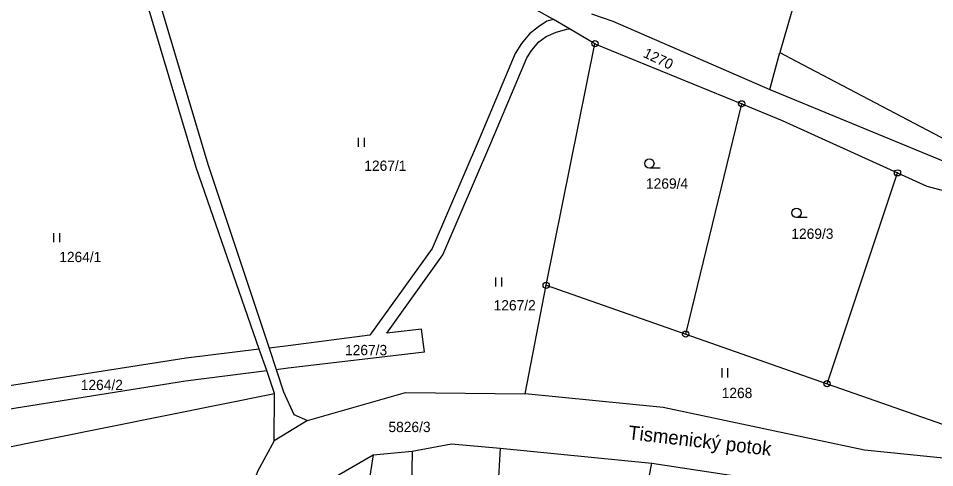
# Model space of a CAD drawing. Extents: x -737240 to -735272, y -1119606 to -1117878.
# Drawn here: x -736047.5 to -735896.2, y -1119244 to -1119169.8 of the extents above; entities that cross this region are included whole.
import ezdxf

# ---------------------------------------------------------------- set-up
doc = ezdxf.new("R2010")
doc.units = 0
for name, color, linetype in [('Level 1', 7, 'Continuous'), ('Level 15', 7, 'Continuous'), ('Level 18', 7, 'Continuous'), ('Level 25', 7, 'Continuous')]:
    doc.layers.add(name, color=color, linetype=linetype)

msp = doc.modelspace()

# ---------------------------------------------------------------- linework, layer by layer
at = {"layer": 'Level 1'}
for p, q in [((-735956.5, -1119171.53), (-735959.16, -1119169.98)), ((-735952.3, -1119173.96), (-735956.5, -1119171.53)), ((-735960.35, -1119213.9), (-735952.3, -1119173.96)), ((-735952.3, -1119173.96), (-735928.06, -1119183.89)), ((-735923.41, -1119181.53), (-735921.76, -1119175.42)), ((-735937.31, -1119221.97), (-735928.06, -1119183.89)), ((-735913.97, -1119230.16), (-735902.33, -1119195.31)), ((-735963.81, -1119231.84), (-735960.35, -1119213.9)), ((-735960.35, -1119213.9), (-735937.31, -1119221.97)), ((-735937.31, -1119221.97), (-735913.97, -1119230.16)), ((-736006.5, -1119228), (-736007.72, -1119224.48)), ((-736006.11, -1119224.28), (-736004.94, -1119227.8)), ((-736005.19, -1119231.79), (-736006.5, -1119228)), ((-735913.97, -1119230.16), (-735891.21, -1119238.14)), ((-736005.28, -1119239.62), (-736005.19, -1119231.79)), ((-735999.77, -1119236.25), (-736005.28, -1119239.62)), ((-735988.91, -1119241.9), (-735992.4, -1119263.34)), ((-735988.91, -1119241.9), (-735982.47, -1119241.31)), ((-735982.47, -1119241.31), (-735982.68, -1119255.51)), ((-735967.92, -1119240.79), (-735968.69, -1119253.86)), ((-735967.92, -1119240.79), (-735942.89, -1119243.29)), ((-735945.24, -1119255.42), (-735942.89, -1119243.29)), ((-735942.89, -1119243.29), (-735925.91, -1119245.9))]:
    msp.add_line(p, q, dxfattribs=at)
for points in [[(-736007.72, -1119224.48), (-736018.14, -1119194.43), (-736031.37, -1119150.11), (-736038.09, -1119123.52), (-736046.86, -1119111.28)], [(-735959.16, -1119169.98), (-735961.98, -1119168.35), (-735977.71, -1119163.34), (-735984.75, -1119160.69), (-735995.66, -1119154.49), (-735997.83, -1119152.87), (-736020.83, -1119125.53), (-736028.83, -1119117.16), (-736033.37, -1119115), (-736037.16, -1119115.64)], [(-736037.16, -1119115.64), (-736036.64, -1119123.15), (-736029.45, -1119149.54), (-736016.22, -1119193.86), (-736006.11, -1119224.28)], [(-735910.9, -1119137.77), (-735911.68, -1119140.45), (-735917.39, -1119160.3), (-735921.76, -1119175.42)], [(-735952.87, -1119169.05), (-735949.34, -1119170.22), (-735923.41, -1119181.53)], [(-735959.16, -1119169.98), (-735960.24, -1119170.24), (-735961.61, -1119171.16), (-735963.08, -1119172.31), (-735964.44, -1119173.93), (-735965.44, -1119175.61), (-735971.41, -1119189.74), (-735979.16, -1119207.82), (-735989.48, -1119222.15), (-736002.95, -1119223.9), (-736006.11, -1119224.28)], [(-736004.94, -1119227.8), (-736002.97, -1119227.55), (-735980.43, -1119224.9), (-735980.92, -1119221.15), (-735986.67, -1119221.83), (-735977.39, -1119208.84), (-735969.49, -1119190.42), (-735963.53, -1119176.32), (-735962.74, -1119175.05), (-735961.55, -1119173.66), (-735960.34, -1119172.76), (-735958.67, -1119172.07), (-735956.93, -1119171.58), (-735956.5, -1119171.53)], [(-735921.76, -1119175.42), (-735919.06, -1119176.84), (-735885.44, -1119194.53), (-735853.86, -1119201.01)], [(-735923.41, -1119181.53), (-735884.81, -1119197.47), (-735866.6, -1119202.35), (-735848.96, -1119205.33)], [(-735928.06, -1119183.89), (-735921.35, -1119186.64), (-735902.33, -1119195.31)], [(-735902.33, -1119195.31), (-735897.51, -1119197.51), (-735877.2, -1119202.84)], [(-736007.72, -1119224.48), (-736019.8, -1119225.95), (-736061.68, -1119232.52), (-736061.05, -1119236.22), (-736019.88, -1119229.71), (-736006.5, -1119228)], [(-736004.94, -1119227.8), (-736003.72, -1119231.49), (-736002.04, -1119235.27), (-735999.77, -1119236.25)], [(-735999.77, -1119236.25), (-735983.58, -1119231.59), (-735963.81, -1119231.84)], [(-736070.75, -1119245.59), (-736070.13, -1119244.83), (-736005.19, -1119231.79)], [(-735876.05, -1119243.45), (-735889.89, -1119242.98), (-735907.79, -1119241.15), (-735941, -1119234.07), (-735963.81, -1119231.84)], [(-736005.28, -1119239.62), (-736008.01, -1119244.67), (-736011.82, -1119255.51)], [(-735982.47, -1119241.31), (-735975.99, -1119240.11), (-735967.92, -1119240.79)], [(-736003.6, -1119262.58), (-736001.17, -1119249.03), (-735988.91, -1119241.9)]]:
    msp.add_lwpolyline(points, dxfattribs=at)
at = {"layer": 'Level 25'}
for p, q in [((-735991.377, -1119189.535), (-735991.377, -1119191.035)), ((-735990.355, -1119191.035), (-735990.355, -1119189.535)), ((-735941.518, -1119194.52), (-735943.3, -1119194.52)), ((-735917.228, -1119202.67), (-735919.01, -1119202.67)), ((-736041.697, -1119205.265), (-736041.697, -1119206.765)), ((-736040.675, -1119206.765), (-736040.675, -1119205.265)), ((-735968.707, -1119212.615), (-735968.707, -1119214.115)), ((-735967.685, -1119214.115), (-735967.685, -1119212.615)), ((-735931.357, -1119227.615), (-735931.357, -1119229.115)), ((-735930.335, -1119229.115), (-735930.335, -1119227.615))]:
    msp.add_line(p, q, dxfattribs=at)
for centre, major_axis, ratio in [((-735952.3, -1119173.96), (0.516, 0), 0.9848078), ((-735952.3, -1119173.96), (0.0375, 0), 0.9848078), ((-735928.06, -1119183.89), (0.516, 0), 0.9848078), ((-735928.06, -1119183.89), (0.0375, 0), 0.9848078), ((-735943.3, -1119193.764), (0.764, 0), 0.9894236), ((-735902.33, -1119195.31), (0.516, 0), 0.9848078), ((-735902.33, -1119195.31), (0.0375, 0), 0.9848078), ((-735919.01, -1119201.914), (0.764, 0), 0.9894236), ((-735960.35, -1119213.9), (0.516, 0), 0.9848078), ((-735960.35, -1119213.9), (0.0375, 0), 0.9848078), ((-735937.31, -1119221.97), (0.516, 0), 0.9848078), ((-735937.31, -1119221.97), (0.0375, 0), 0.9848078), ((-735913.97, -1119230.16), (0.516, 0), 0.9848078), ((-735913.97, -1119230.16), (0.0375, 0), 0.9848078)]:
    msp.add_ellipse(centre, major_axis=major_axis, ratio=ratio, dxfattribs=at)

# ---------------------------------------------------------------- texts
at = {"layer": 'Level 15'}
msp.add_text('Tismenický potok', height=2.3, rotation=353.33973, dxfattribs=at).set_placement((-735946.892, -1119239.327))
at = {"layer": 'Level 18'}
msp.add_text('1270', height=1.7, rotation=334.50795, dxfattribs=at).set_placement((-735944.456, -1119176.112))
for s, p in [('1267/1', (-735990.38, -1119194.98)), ('1269/4', (-735943.86, -1119197.93)), ('1269/3', (-735919.86, -1119206.22)), ('1264/1', (-736040.76, -1119210.07)), ('1267/2', (-735969.02, -1119218.05)), ('1267/3', (-735993.56, -1119225.45)), ('1264/2', (-736037.2, -1119231.22)), ('1268', (-735931.36, -1119232.54)), ('5826/3', (-735986.39, -1119238.16))]:
    msp.add_text(s, height=1.7, dxfattribs=at).set_placement(p)

doc.saveas('drawing.dxf')
